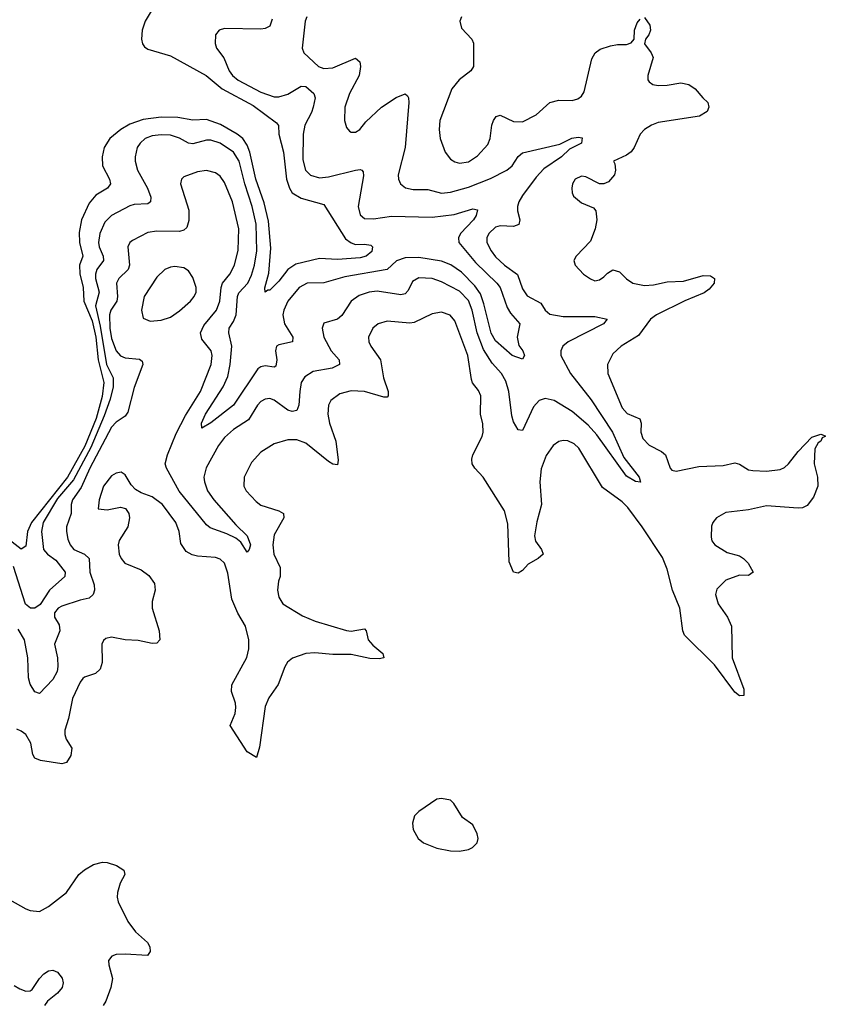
# Model space of a CAD drawing. Header units: inches. Extents: x 1449094 to 1618372, y 389908 to 534307.
# Tile 429 of 494: x 1582843 to 1586410, y 485375 to 489737. Entities that reach past the tile are written whole.
import ezdxf

# ---------------------------------------------------------------- set-up
doc = ezdxf.new("R2010")
doc.units = ezdxf.units.IN
doc.header["$MEASUREMENT"] = 0
doc.layers.add('B5488', color=7, linetype='Continuous')

msp = doc.modelspace()

# ---------------------------------------------------------------- linework, layer by layer
at = {"layer": 'B5488', "color": 5}
for points, elevation in [([(1583430, 489782.4), (1583399, 489730), (1583384.7, 489690), (1583382.2, 489650), (1583386, 489630), (1583396.2, 489616.2), (1583410, 489606.9), (1583510, 489576.9), (1583669, 489489), (1583739, 489430), (1583877.1, 489357.1), (1583979.4, 489279.4), (1583988.5, 489268.5), (1583990.6, 489229.4), (1584011, 489150), (1584023.8, 489030), (1584037.1, 488990), (1584049.6, 488970), (1584090, 488945.8), (1584190, 488918.3), (1584286, 488766), (1584310, 488747.7), (1584330, 488740.7), (1584370, 488742.8), (1584397.5, 488737.5), (1584405.5, 488730), (1584401.7, 488710), (1584377, 488690), (1584350, 488682.4), (1584250, 488674.1), (1584170, 488678.8), (1584065.7, 488654.3), (1584030.1, 488629.9), (1583990, 488578.7), (1583950, 488538.7), (1583941.3, 488538.7), (1583930, 488529.4), (1583928.9, 488548.9), (1583945.5, 488614.5), (1583955.6, 488724.4), (1583945, 488845), (1583926.1, 488926.1), (1583889.2, 489030), (1583861.6, 489150), (1583850, 489181.4), (1583831, 489210), (1583806.4, 489230), (1583732.6, 489272.6), (1583670, 489294.8), (1583610, 489291.8), (1583543.9, 489303.9), (1583470, 489304.4), (1583390, 489295.3), (1583330, 489274.5), (1583290.8, 489250), (1583242.2, 489210), (1583216.8, 489170), (1583207.7, 489130), (1583210.2, 489090), (1583240.6, 489030), (1583244.5, 489010), (1583231.4, 488990), (1583180.8, 488959.2), (1583150, 488924.5), (1583116.4, 488850), (1583105.9, 488794.1), (1583107.1, 488750), (1583122.1, 488690), (1583108.2, 488650), (1583109.5, 488610.5), (1583123.5, 488550), (1583127.6, 488490), (1583163.2, 488403.2), (1583179.5, 488330), (1583190.2, 488229.8), (1583215.8, 488130), (1583208.1, 488068.1), (1583181.5, 487970), (1583131.6, 487848.4), (1583054.4, 487710), (1582895.6, 487510), (1582878.1, 487470), (1582870, 487405.4), (1582850, 487391.4), (1582782.5, 487442.5)], 420), ([(1583960.6, 489739.4), (1583950, 489708.5), (1583930, 489698), (1583910, 489695.4), (1583750, 489698), (1583726.8, 489690), (1583710.5, 489670), (1583708.9, 489631.1), (1583714.6, 489610), (1583747.5, 489567.5), (1583770.1, 489510), (1583784.8, 489490), (1583810, 489468.7), (1583910, 489415.9), (1583970, 489395.6), (1583990, 489394.7), (1584030, 489407.1), (1584090, 489442.4), (1584110, 489440.1), (1584145.8, 489410), (1584150.9, 489390), (1584142.1, 489350), (1584134.5, 489325.5), (1584105.5, 489270), (1584097.6, 489230), (1584096.3, 489116.3), (1584108.6, 489070), (1584130, 489047.6), (1584170, 489036.1), (1584210, 489040.7), (1584330.2, 489070.2), (1584350, 489073.4), (1584358, 489070), (1584363.4, 489063.4), (1584365.8, 489045.8), (1584341, 488910), (1584350, 488872.7), (1584370, 488855.5), (1584410, 488854.8), (1584490, 488866.7), (1584670, 488862.2), (1584766.1, 488873.9), (1584850, 488898.3), (1584870, 488894), (1584864.4, 488870), (1584852, 488850), (1584794.6, 488790), (1584785.9, 488770), (1584788.1, 488750), (1584861.9, 488661.9), (1584956.2, 488570), (1584971, 488550), (1585002.1, 488462.2), (1585016.9, 488436.9), (1585056.9, 488390), (1585045.5, 488330), (1585053.4, 488293.4), (1585070.2, 488270), (1585078, 488250), (1585070, 488232.7), (1585024.2, 488250), (1584950, 488313.8), (1584930, 488348.5), (1584898.4, 488478.4), (1584882.7, 488522.7), (1584858.4, 488558.4), (1584798.8, 488618.8), (1584751.5, 488651.5), (1584710, 488667.2), (1584610, 488683.3), (1584550, 488682), (1584511.7, 488668.4), (1584469.7, 488630.3), (1584282.3, 488597.7), (1584190, 488571.6), (1584116.3, 488570), (1584081, 488550), (1584030.1, 488490), (1584012.1, 488450), (1584007.8, 488430), (1584015.8, 488390), (1584052.9, 488330), (1584051.5, 488310), (1583990, 488296), (1583980.3, 488290), (1583975.5, 488270), (1583981.9, 488230), (1583977.2, 488202.8), (1583970, 488197.3), (1583930, 488204.1), (1583910, 488199.5), (1583898, 488190), (1583790.1, 488029.9), (1583690, 487950.6), (1583650, 487928), (1583648.1, 487950), (1583666.1, 487990), (1583744.5, 488110), (1583764.4, 488155.6), (1583774.8, 488210), (1583781.6, 488290), (1583768.7, 488350), (1583770.5, 488370), (1583790, 488399.3), (1583801, 488430), (1583808, 488510), (1583813.6, 488526.4), (1583853.3, 488570), (1583870, 488604.7), (1583883.2, 488650), (1583893.6, 488713.6), (1583890, 488831.5), (1583872.1, 488910), (1583839.8, 489010), (1583815.4, 489110), (1583790, 489150.5), (1583730, 489189.2), (1583690, 489202.5), (1583670, 489202.8), (1583610, 489186.4), (1583590, 489189.3), (1583550, 489211.7), (1583510, 489224.6), (1583470, 489226.6), (1583430, 489222.5), (1583399.1, 489210), (1583376, 489190), (1583363.5, 489170), (1583354.4, 489130), (1583354.4, 489110), (1583363.9, 489070), (1583409.5, 488990), (1583423.7, 488950), (1583422.8, 488930), (1583410, 488921.8), (1583350, 488917.9), (1583330, 488912.5), (1583250, 488869.8), (1583220.4, 488839.6), (1583197.1, 488790), (1583191.6, 488750), (1583194.4, 488730), (1583212.2, 488690), (1583214.7, 488670), (1583185, 488630), (1583178.5, 488610), (1583178.8, 488590), (1583195.5, 488530), (1583178.6, 488470), (1583199.8, 488379.8), (1583227.5, 488210), (1583256.9, 488150), (1583256.5, 488110), (1583243.7, 488056.3), (1583217.4, 487982.6), (1583158.3, 487841.7), (1583081.9, 487698.1), (1583010, 487615.2), (1582947.6, 487510), (1582939.9, 487470), (1582948.1, 487390), (1582965.4, 487370), (1583002.8, 487342.8), (1583044.2, 487290), (1583042.4, 487270), (1582975.4, 487210), (1582934.1, 487145.9), (1582910, 487130.3), (1582890.6, 487130.6), (1582868.3, 487148.3), (1582815.4, 487315.4)], 440), ([(1585610, 489746.8), (1585633.1, 489713.1), (1585636.4, 489690), (1585628.7, 489670), (1585613.7, 489650), (1585610.3, 489630), (1585639.5, 489590), (1585647.4, 489570), (1585624.6, 489490), (1585624.9, 489470), (1585630, 489462), (1585646.8, 489450), (1585670, 489445.8), (1585710, 489446.7), (1585770, 489456.5), (1585806, 489450), (1585834, 489430), (1585867.3, 489390), (1585890.3, 489370.3), (1585894.4, 489350), (1585886.4, 489330), (1585853, 489310), (1585670, 489281), (1585640.3, 489270), (1585610.3, 489250), (1585590.1, 489229.8), (1585563.6, 489170), (1585550, 489151.5), (1585530, 489136.9), (1585472, 489110), (1585478, 489098), (1585480.7, 489070), (1585476.3, 489050), (1585450, 489018), (1585430, 489009.5), (1585410, 489009.5), (1585350, 489040.4), (1585330, 489044), (1585302, 489030), (1585290.4, 489010), (1585287.2, 488990), (1585288.7, 488970), (1585295.8, 488955.8), (1585330, 488925.7), (1585383.9, 488903.9), (1585393.7, 488890), (1585398.2, 488850), (1585391.8, 488810), (1585370, 488755.1), (1585306.8, 488690), (1585297.3, 488670), (1585302, 488650), (1585339.1, 488610), (1585370, 488588.2), (1585390, 488580.4), (1585410, 488583.8), (1585430, 488597.1), (1585445.4, 488614.6), (1585470, 488628.9), (1585499.2, 488619.2), (1585529.5, 488589.5), (1585558.4, 488570), (1585610, 488559.4), (1585650, 488562), (1585710, 488575), (1585781.8, 488578.2), (1585870, 488603.2), (1585902, 488602), (1585919.5, 488590), (1585918, 488570), (1585896.7, 488543.3), (1585873.8, 488526.2), (1585788.4, 488491.6), (1585662.8, 488430), (1585636.5, 488410), (1585582.5, 488337.5), (1585507, 488290), (1585470, 488256.9), (1585445.2, 488210), (1585447.3, 488170), (1585510, 488017.4), (1585532.6, 487992.6), (1585588.7, 487968.7), (1585595.3, 487950), (1585593.4, 487910), (1585601.7, 487881.7), (1585630, 487852), (1585684.2, 487824.2), (1585702.4, 487810), (1585722.8, 487750), (1585730, 487741.7), (1585750, 487736.5), (1585850, 487757.8), (1585957.6, 487762.4), (1586010, 487774.2), (1586030, 487768.1), (1586070, 487742.3), (1586090, 487739.3), (1586150, 487737.3), (1586210, 487745), (1586230, 487753.4), (1586247.6, 487770), (1586290, 487823.6), (1586350, 487887.3), (1586390, 487901), (1586410, 487894), (1586410.2, 487889.8), (1586395.9, 487884.1), (1586390.4, 487870), (1586378, 487862), (1586363.8, 487836.2), (1586360.6, 487770), (1586375.5, 487710), (1586376.8, 487670), (1586358.3, 487621.7), (1586330, 487584.8), (1586310, 487574.3), (1586290, 487573.2), (1586150, 487583.9), (1586070, 487566.4), (1585970, 487553.2), (1585928.4, 487530), (1585912.2, 487510), (1585906.6, 487493.4), (1585904.2, 487444.2), (1585908.1, 487428.1), (1585921.6, 487410), (1585976.2, 487376.2), (1586030, 487362), (1586048, 487350), (1586068.2, 487330), (1586090.4, 487290), (1586070, 487275.1), (1586030, 487276.2), (1585970, 487253.6), (1585930, 487214.5), (1585923.6, 487190), (1585936.1, 487150), (1585976.5, 487090), (1585994.2, 487050), (1585997.3, 486910), (1586050, 486770.7), (1586050, 486744), (1586030, 486741.6), (1586010, 486758.7), (1585919.3, 486879.3), (1585787.4, 487010), (1585779.8, 487030), (1585765.8, 487130), (1585733, 487210), (1585710, 487302.4), (1585690, 487354.5), (1585599.9, 487490), (1585536, 487576), (1585510, 487601.7), (1585424.1, 487664), (1585318.4, 487838.4), (1585297.9, 487857.9), (1585270, 487871.9), (1585250, 487873.3), (1585230, 487868.4), (1585204.6, 487850), (1585173.5, 487806.5), (1585152.2, 487747.8), (1585146, 487690), (1585153.2, 487590), (1585132.3, 487512.3), (1585122.2, 487450), (1585127, 487427), (1585153.7, 487390), (1585161.6, 487370), (1585139.1, 487350), (1585095, 487325), (1585070, 487297.6), (1585050, 487284.5), (1585030, 487289.4), (1585010, 487335.3), (1585004.2, 487504.2), (1584990, 487561.6), (1584894.8, 487710), (1584858.5, 487750), (1584846.8, 487770), (1584844.8, 487790), (1584849.8, 487810), (1584890.9, 487890), (1584895.3, 487910), (1584893.1, 487946.9), (1584883.9, 487990), (1584884.4, 488070), (1584874.6, 488094.6), (1584848.6, 488128.6), (1584843.2, 488143.2), (1584827.9, 488250), (1584770, 488403.5), (1584748.7, 488428.7), (1584710, 488441.4), (1584670, 488433.7), (1584590, 488395.2), (1584570, 488392.4), (1584470, 488401.8), (1584430.1, 488389.9), (1584406.9, 488370), (1584388.2, 488330), (1584389.2, 488310), (1584397.3, 488290), (1584440.6, 488230), (1584453.6, 488150), (1584475.2, 488090), (1584474.3, 488070), (1584470, 488064.7), (1584454.8, 488065.2), (1584370, 488089.2), (1584310, 488092.5), (1584260.8, 488079.2), (1584220.9, 488050), (1584210.2, 488029.8), (1584207.2, 487990), (1584215.1, 487950), (1584242.5, 487870), (1584253.8, 487786.2), (1584250, 487765.6), (1584230, 487767.4), (1584210, 487779.8), (1584110, 487860.8), (1584070, 487875.9), (1584030, 487876.2), (1583970, 487858.7), (1583910, 487821.7), (1583870, 487775.6), (1583837.4, 487710), (1583835.8, 487670), (1583845.7, 487650), (1583890, 487602.6), (1583910, 487585.8), (1583990, 487562), (1584010.4, 487550), (1584012.9, 487530), (1583970, 487455.6), (1583963.5, 487410), (1583968.2, 487370), (1583996.5, 487310), (1583996.9, 487270), (1583989.1, 487250), (1583984.7, 487210), (1583990, 487178.8), (1584008.5, 487150), (1584095.8, 487095.8), (1584152, 487072), (1584290, 487031.3), (1584311, 487029), (1584370, 487039.1), (1584377.1, 487030), (1584386, 486990), (1584406, 486966), (1584450.3, 486930), (1584455.5, 486910), (1584434.2, 486905.8), (1584393.1, 486906.9), (1584310, 486924.8), (1584230, 486924.5), (1584150, 486932.8), (1584110, 486929), (1584051, 486909), (1584029.4, 486890.6), (1584016.9, 486870), (1583987.4, 486792.6), (1583946.4, 486733.6), (1583930, 486695.1), (1583905, 486515.1), (1583891.8, 486468.2), (1583850, 486493.3), (1583775.1, 486610), (1583796.4, 486663.6), (1583800.7, 486690), (1583799, 486710), (1583780.7, 486760.7), (1583782.5, 486790), (1583848, 486912), (1583856.9, 486950), (1583858.1, 486990), (1583842.6, 487050), (1583808.5, 487108.5), (1583782.2, 487170), (1583765.1, 487285.1), (1583750, 487329.7), (1583730, 487346.8), (1583710, 487354.2), (1583630, 487359.8), (1583606.1, 487366.1), (1583580.6, 487380.6), (1583556.1, 487416.1), (1583549.7, 487470.3), (1583534.6, 487510), (1583475.5, 487590), (1583430, 487623.1), (1583381.2, 487641.2), (1583355.8, 487655.8), (1583336.1, 487676.1), (1583310, 487720.9), (1583292.8, 487732.8), (1583270, 487728.7), (1583250, 487716.2), (1583213.4, 487670), (1583194.6, 487610), (1583190.8, 487570.8), (1583230, 487566), (1583290, 487578), (1583311.6, 487571.6), (1583326.7, 487550), (1583328.9, 487530), (1583321.1, 487490), (1583283.5, 487430), (1583279.3, 487410), (1583282.9, 487370), (1583291.6, 487350), (1583308.8, 487330), (1583380.6, 487300.6), (1583414.2, 487274.2), (1583439.2, 487239.2), (1583443.5, 487210), (1583430, 487159), (1583429.4, 487130), (1583461, 487030), (1583463.7, 486990), (1583450, 486975.1), (1583430, 486973.3), (1583367.2, 486987.2), (1583310, 486989.9), (1583250, 487001.8), (1583224.7, 486995.3), (1583213.4, 486986.6), (1583206.2, 486970), (1583207.5, 486890), (1583199.3, 486860.7), (1583178.9, 486841.1), (1583130, 486824.6), (1583122.1, 486817.9), (1583110, 486803.1), (1583077.3, 486730), (1583058.6, 486641.4), (1583042.5, 486590), (1583042.5, 486570), (1583048.7, 486550), (1583073.2, 486510), (1583070, 486478), (1583050, 486446.6), (1583030, 486440.9), (1582935.3, 486455.3), (1582910, 486465.4), (1582901.5, 486481.5), (1582891.6, 486531.6), (1582869.8, 486570), (1582850, 486586), (1582830, 486594.3)], 480), ([(1584113.7, 489750), (1584107, 489730), (1584094, 489610), (1584101.1, 489590), (1584166.2, 489530), (1584190, 489520.1), (1584230, 489524.1), (1584330, 489566.2), (1584349.4, 489549.4), (1584352, 489530), (1584346.1, 489490), (1584303.5, 489410), (1584282.2, 489350), (1584281.5, 489290), (1584290, 489258.8), (1584303.2, 489243.2), (1584310, 489238.4), (1584330, 489238.4), (1584349.3, 489250), (1584376.2, 489283.8), (1584445.4, 489350), (1584510, 489392.4), (1584550, 489408.2), (1584559.9, 489399.9), (1584564.9, 489390), (1584565.5, 489370), (1584549.4, 489170), (1584519.2, 489050), (1584520.2, 489030), (1584529, 489010), (1584552, 488992), (1584584.9, 488984.9), (1584650, 488983.9), (1584710, 488968.8), (1584750, 488973.1), (1584830, 488994.4), (1584927.1, 489032.9), (1584999.8, 489070), (1585024.1, 489090), (1585050, 489131.4), (1585070, 489146.8), (1585234, 489186), (1585287.9, 489212.1), (1585315.8, 489215.8), (1585332.9, 489212.9), (1585330, 489189.8), (1585277.3, 489162.7), (1585242, 489130), (1585164, 489076), (1585130, 489039.1), (1585070, 488957.4), (1585053.3, 488930), (1585047, 488910), (1585047.1, 488890), (1585057.7, 488850), (1585053.8, 488830), (1585030, 488821.1), (1584970, 488823.4), (1584950, 488818.2), (1584920.2, 488790), (1584912, 488770), (1584911.9, 488750), (1584930, 488712.7), (1584950, 488686.2), (1584989.3, 488650), (1585047.7, 488607.7), (1585070, 488544.6), (1585090, 488513.2), (1585150, 488480.8), (1585170.2, 488450), (1585190, 488432), (1585250, 488421.9), (1585390, 488421.9), (1585444.9, 488410), (1585428.7, 488390), (1585271.6, 488310), (1585247.9, 488290), (1585238.6, 488270), (1585239.7, 488250), (1585282.5, 488170), (1585372.8, 488052.8), (1585467.5, 487910), (1585518.1, 487798.1), (1585586.4, 487710), (1585592.2, 487687.8), (1585570, 487691.8), (1585530, 487715.1), (1585398.3, 487898.3), (1585360.1, 487940.1), (1585290, 488000.6), (1585210, 488049.3), (1585170, 488058.8), (1585143.2, 488050), (1585118.7, 488021.3), (1585070, 487917), (1585050, 487919.5), (1585030, 487955.6), (1585022.1, 487982.1), (1585009, 488090), (1584996.3, 488136.3), (1584976.9, 488170), (1584934.7, 488214.7), (1584896.4, 488276.4), (1584868.6, 488350), (1584846.8, 488450), (1584830, 488493.6), (1584790, 488534.1), (1584710, 488575.3), (1584670, 488591), (1584610, 488593.1), (1584582.7, 488577.3), (1584562.8, 488537.2), (1584550, 488522.2), (1584530, 488517.5), (1584426.2, 488533.8), (1584390, 488529.9), (1584345.6, 488514.4), (1584310.6, 488489.4), (1584270, 488427.1), (1584250.1, 488409.9), (1584190, 488392), (1584181.7, 488370), (1584190.2, 488330), (1584222.9, 488270), (1584257.4, 488230), (1584259.1, 488210), (1584226.3, 488193.7), (1584141.9, 488178.1), (1584104.9, 488155.1), (1584090, 488129.5), (1584082.8, 488090), (1584079.6, 488030), (1584070, 488006.3), (1584050, 488001.7), (1584030, 488007.4), (1583970, 488051.3), (1583950, 488058.3), (1583930, 488056.5), (1583910, 488045), (1583895.6, 488030), (1583855.7, 487964.3), (1583790, 487921.9), (1583750, 487886.8), (1583723.7, 487850), (1583668.1, 487751.9), (1583659, 487710), (1583660.6, 487690), (1583675.1, 487650), (1583702, 487610), (1583799.9, 487499.9), (1583850.1, 487450.1), (1583864.4, 487410), (1583859.5, 487390), (1583850, 487378.4), (1583821.8, 487421.8), (1583799.8, 487439.8), (1583759.9, 487459.9), (1583686.4, 487486.4), (1583670, 487499.1), (1583548.5, 487648.5), (1583492.3, 487750), (1583487.2, 487770), (1583497.8, 487810), (1583536.1, 487903.9), (1583577, 487983), (1583643.4, 488090), (1583690.4, 488210), (1583695.3, 488250), (1583691.2, 488270), (1583650, 488322.3), (1583643.6, 488350), (1583658.2, 488381.8), (1583714, 488450), (1583728.9, 488490), (1583734.6, 488550), (1583741.2, 488570), (1583773.7, 488610), (1583794, 488650), (1583810, 488716), (1583812.9, 488810), (1583785.5, 488930), (1583750, 489015.4), (1583730, 489044.2), (1583710, 489058), (1583670, 489068.1), (1583630, 489062.9), (1583570, 489040.5), (1583558.7, 489030), (1583554.3, 489010), (1583592.5, 488892.5), (1583592.4, 488847.6), (1583583.1, 488816.9), (1583570, 488804.2), (1583550, 488798), (1583450, 488799.9), (1583410, 488794.6), (1583341.8, 488758.2), (1583330.9, 488749.1), (1583321.6, 488730), (1583328.6, 488650), (1583323.6, 488630), (1583281.6, 488590), (1583271.8, 488570), (1583275.6, 488510), (1583272.4, 488490), (1583247.2, 488450), (1583240.9, 488430), (1583242.8, 488370), (1583250, 488324.7), (1583270, 488270.2), (1583290, 488248), (1583310, 488239.2), (1583373.3, 488233.3), (1583384.6, 488224.6), (1583388.4, 488210), (1583350, 488107.3), (1583322.1, 487997.9), (1583310, 487980.9), (1583270, 487953.7), (1583250, 487931.4), (1583153.8, 487750), (1583115.1, 487664.9), (1583077.5, 487610), (1583071, 487590), (1583070.6, 487550), (1583050.6, 487490), (1583049.5, 487469.5), (1583056, 487436), (1583065.9, 487410), (1583082.7, 487390), (1583129.5, 487369.5), (1583150, 487350.4), (1583153.5, 487290), (1583172.9, 487232.9), (1583174.8, 487210), (1583169, 487190), (1583150, 487174), (1583110, 487166.1), (1583030, 487138.4), (1583013.1, 487130), (1582997.6, 487110), (1582996.5, 487090), (1583017, 487057), (1583020.2, 487030), (1582996.8, 486970), (1583010.8, 486910), (1583012.3, 486872.3), (1583009, 486850), (1582990, 486813.8), (1582930, 486752.7), (1582910, 486759.3), (1582890, 486793.6), (1582881.2, 486821.2), (1582879.6, 486910), (1582864.5, 486990), (1582836.6, 487036.6)], 460), ([(1584799.5, 489750), (1584792.4, 489730), (1584799.2, 489699.2), (1584845.3, 489650), (1584852.8, 489632.8), (1584852.8, 489530), (1584840.7, 489510), (1584789.1, 489470), (1584756.9, 489430), (1584703.5, 489290), (1584699.7, 489250), (1584704.7, 489210), (1584726.7, 489150), (1584750, 489119.5), (1584770, 489106.7), (1584790, 489101.8), (1584830, 489107.6), (1584870, 489134.4), (1584916, 489184), (1584926.6, 489210), (1584933.6, 489270), (1584940.3, 489290), (1584952.5, 489307.5), (1584970, 489313.6), (1585030, 489286), (1585070, 489284.9), (1585130, 489315.8), (1585190.5, 489369.5), (1585230, 489379.8), (1585290, 489378.5), (1585314.2, 489385.8), (1585330, 489397.6), (1585342.2, 489417.8), (1585376.6, 489563.4), (1585390.5, 489589.5), (1585413.4, 489606.6), (1585458.4, 489621.6), (1585490, 489627.1), (1585530, 489626.4), (1585550, 489634.9), (1585563.6, 489650), (1585566, 489690), (1585577.6, 489722.4), (1585590, 489738.8)], 480), ([(1582798.9, 485838.9), (1582870, 485798.9), (1582890, 485791.7), (1582930, 485787), (1582970, 485808.7), (1583049.6, 485870), (1583105.4, 485950), (1583130, 485971.6), (1583170, 485995.2), (1583210, 486004.9), (1583230, 486003.8), (1583271, 485990), (1583304, 485970), (1583308.2, 485950), (1583288.4, 485911.6), (1583276.2, 485870), (1583274, 485850), (1583278.9, 485830), (1583321.6, 485741.6), (1583356.2, 485696.2), (1583408.9, 485650), (1583418.5, 485630), (1583420.9, 485610), (1583408.9, 485591.1), (1583310, 485597.9), (1583270, 485595.4), (1583251.1, 485588.9), (1583236.5, 485570), (1583237.6, 485550), (1583253.8, 485490), (1583246.3, 485450), (1583224.2, 485390), (1583212, 485370)], 480), ([(1582818.6, 485458.6), (1582843.4, 485443.4), (1582870, 485434.3), (1582890, 485434.9), (1582898.7, 485441.3), (1582930.7, 485490), (1582950, 485511), (1582970, 485524.1), (1582990, 485527.2), (1583010, 485518), (1583031.4, 485491.4), (1583035.9, 485470), (1583031.3, 485450), (1583010, 485424.5), (1582965.5, 485390), (1582952.9, 485370)], 460)]:
    msp.add_lwpolyline(points, dxfattribs=dict(at, elevation=elevation))
for points, elevation in [([(1583530, 488644), (1583510, 488641.1), (1583486, 488630), (1583450, 488596.9), (1583393.6, 488510), (1583382.2, 488450), (1583390, 488414), (1583421.1, 488401.1), (1583470, 488405.8), (1583510, 488419.6), (1583550, 488446.5), (1583598.7, 488490), (1583615.8, 488510), (1583624.5, 488530), (1583624.5, 488550), (1583610, 488594.5), (1583590, 488624.2), (1583570, 488636.9)], 480), ([(1584710, 486286.6), (1584690, 486283.7), (1584611, 486230), (1584590.8, 486210), (1584582.5, 486177.5), (1584585.5, 486150), (1584608, 486110), (1584630.8, 486090), (1584690, 486066.4), (1584750, 486055.5), (1584790, 486053.4), (1584830, 486060.7), (1584848.7, 486070), (1584868.7, 486090), (1584873.2, 486110), (1584869.2, 486130), (1584849, 486170), (1584803.3, 486203.3), (1584765.6, 486265.6), (1584750, 486279.3)], 520)]:
    msp.add_lwpolyline(points, close=True, dxfattribs=dict(at, elevation=elevation))

doc.saveas('drawing.dxf')
